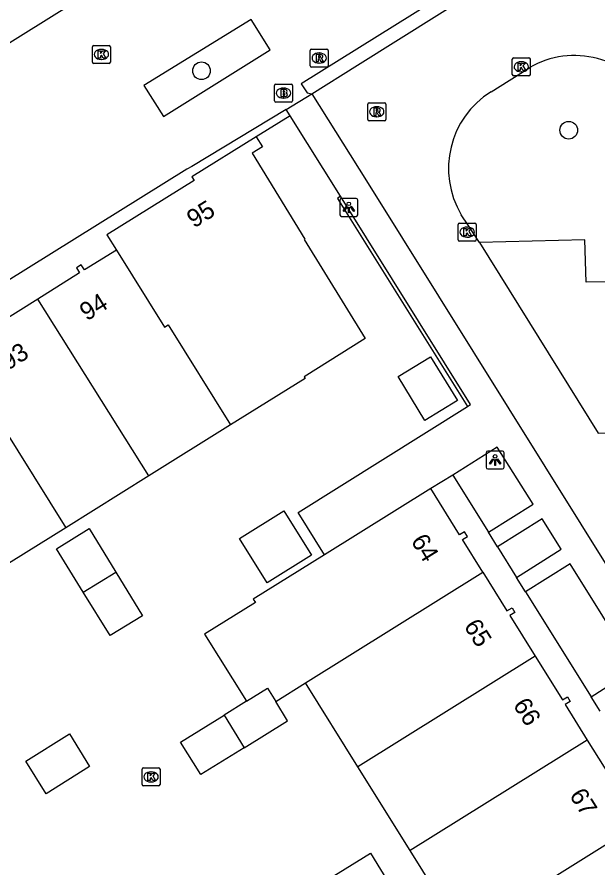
# Model space of a CAD drawing. Extents: x 159280 to 160375, y 384531 to 385872.
# Drawn here: x 159744.59 to 159776.86, y 385524.66 to 385571.92 of the extents above; entities that cross this region are included whole.
import ezdxf

# ---------------------------------------------------------------- set-up
doc = ezdxf.new("R2010")
doc.units = 0
for name, color, linetype in [('IMGEO_Boom', 7, 'Continuous'), ('IMGEO_Brandkraan', 7, 'Continuous'), ('IMGEO_Groenvoorziening', 7, 'Continuous'), ('IMGEO_Haag', 7, 'Continuous'), ('IMGEO_Kolk', 7, 'Continuous'), ('IMGEO_Lichtpunt', 7, 'Continuous'), ('IMGEO_Pand', 7, 'Continuous'), ('IMGEO_Pand_nummerreeks', 7, 'Continuous'), ('IMGEO_Parkeervlak_open', 7, 'Continuous'), ('IMGEO_Rijbaan_lokaal_open', 7, 'Continuous'), ('IMGEO_Rioolput', 7, 'Continuous'), ('IMGEO_Voetgangersgebied_open', 7, 'Continuous'), ('IMGEO_Voetpad_open', 7, 'Continuous')]:
    doc.layers.add(name, color=color, linetype=linetype)

msp = doc.modelspace()

# ---------------------------------------------------------------- linework, layer by layer
at = {"layer": 'IMGEO_Boom'}
for centre in [(159754.839, 385568.93), (159775.236, 385565.629)]:
    msp.add_circle(centre, 0.489, dxfattribs=at)
at = {"layer": 'IMGEO_Brandkraan'}
for p, q in [((159758.893, 385567.267), (159758.893, 385568.119)), ((159758.968, 385568.193), (159759.82, 385568.193)), ((159759.894, 385568.119), (159759.894, 385567.267)), ((159759.381, 385567.973), (159759.406, 385567.973)), ((159759.82, 385567.193), (159758.968, 385567.193)), ((159759.404, 385567.413), (159759.379, 385567.413))]:
    msp.add_line(p, q, dxfattribs=at)
for points in [[(159758.893, 385567.267), (159758.893, 385568.119)], [(159758.968, 385568.193), (159759.82, 385568.193)], [(159759.894, 385568.119), (159759.894, 385567.267)], [(159759.241, 385567.893), (159759.241, 385567.493), (159759.454, 385567.493)], [(159759.472, 385567.893), (159759.241, 385567.893)], [(159759.42, 385567.812), (159759.366, 385567.812), (159759.366, 385567.736)], [(159759.366, 385567.736), (159759.419, 385567.736)], [(159759.428, 385567.66), (159759.366, 385567.66), (159759.366, 385567.579)], [(159759.82, 385567.193), (159758.968, 385567.193)], [(159759.366, 385567.579), (159759.428, 385567.579)]]:
    msp.add_lwpolyline(points, dxfattribs=at)
for centre, radius, start, end in [((159758.97, 385568.117), 0.0765, 91.552, 178.448), ((159758.97, 385568.117), 0.0765, 91.552, 178.448), ((159759.818, 385568.117), 0.0765, 1.552, 88.448), ((159759.818, 385568.117), 0.0765, 1.552, 88.448), ((159759.421, 385567.774), 0.0379, 267.8285, 90.9355), ((159759.429, 385567.619), 0.0404, 269.8759, 90.5077), ((159759.476, 385567.748), 0.145, 59.4692, 91.5367), ((159759.501, 385567.795), 0.0922, 285.5137, 58.1501), ((159759.506, 385567.603), 0.105, 301.3115, 78.989), ((159758.97, 385567.269), 0.0765, 181.552, 268.448), ((159758.97, 385567.269), 0.0765, 181.552, 268.448), ((159759.46, 385567.744), 0.251, 268.6676, 293.5347), ((159759.818, 385567.269), 0.0765, 271.552, 358.448), ((159759.818, 385567.269), 0.0765, 271.552, 358.448)]:
    msp.add_arc(centre, radius, start, end, dxfattribs=at)
for centre, major_axis, ratio, start_param, end_param in [((159759.38, 385567.693), (-0.387, 0.002), 0.722429, 4.712389, 7.853982), ((159759.405, 385567.693), (-0.39, 0.002), 0.717154, 1.570796, 4.712389)]:
    msp.add_ellipse(centre, major_axis=major_axis, ratio=ratio, start_param=start_param, end_param=end_param, dxfattribs=at)
at = {"layer": 'IMGEO_Groenvoorziening'}
for points in [[(159768.79, 385546.478), (159770.777, 385543.303)], [(159771.286, 385542.489), (159772.344, 385540.796)], [(159772.841, 385540.002), (159776.482, 385534.167)]]:
    msp.add_lwpolyline(points, dxfattribs=at)
at = {"layer": 'IMGEO_Haag'}
msp.add_lwpolyline([(159762.556, 385561.958), (159762.393, 385561.842), (159769.615, 385550.293)], dxfattribs=at)
at = {"layer": 'IMGEO_Kolk'}
for p, q in [((159748.776, 385569.413), (159748.776, 385570.265)), ((159748.851, 385570.339), (159749.703, 385570.339)), ((159749.264, 385570.119), (159749.289, 385570.119)), ((159749.777, 385570.265), (159749.777, 385569.413)), ((159749.287, 385569.559), (159749.262, 385569.559)), ((159772.102, 385568.727), (159772.102, 385569.579)), ((159772.177, 385569.653), (159773.029, 385569.653)), ((159773.103, 385569.579), (159773.103, 385568.727)), ((159749.703, 385569.339), (159748.851, 385569.339)), ((159772.59, 385569.433), (159772.615, 385569.433)), ((159773.029, 385568.653), (159772.177, 385568.653)), ((159772.613, 385568.873), (159772.588, 385568.873)), ((159769.091, 385559.543), (159769.091, 385560.395)), ((159769.166, 385560.469), (159770.018, 385560.469)), ((159769.579, 385560.249), (159769.604, 385560.249)), ((159770.092, 385560.395), (159770.092, 385559.543)), ((159769.602, 385559.689), (159769.577, 385559.689)), ((159770.018, 385559.469), (159769.166, 385559.469)), ((159751.535, 385529.292), (159751.535, 385530.144)), ((159751.61, 385530.218), (159752.462, 385530.218)), ((159752.023, 385529.998), (159752.048, 385529.998)), ((159752.536, 385530.144), (159752.536, 385529.292)), ((159752.046, 385529.438), (159752.021, 385529.438)), ((159752.462, 385529.218), (159751.61, 385529.218))]:
    msp.add_line(p, q, dxfattribs=at)
for points in [[(159748.776, 385569.413), (159748.776, 385570.265)], [(159748.851, 385570.339), (159749.703, 385570.339)], [(159749.097, 385570.039), (159749.22, 385570.039), (159749.22, 385569.888), (159749.35, 385570.039), (159749.514, 385570.039), (159749.368, 385569.888), (159749.521, 385569.639), (159749.369, 385569.639), (159749.284, 385569.803), (159749.22, 385569.736), (159749.22, 385569.639), (159749.097, 385569.639), (159749.097, 385570.039)], [(159749.777, 385570.265), (159749.777, 385569.413)], [(159772.102, 385568.727), (159772.102, 385569.579)], [(159772.177, 385569.653), (159773.029, 385569.653)], [(159773.103, 385569.579), (159773.103, 385568.727)], [(159749.703, 385569.339), (159748.851, 385569.339)], [(159772.423, 385569.353), (159772.546, 385569.353), (159772.546, 385569.202), (159772.676, 385569.353), (159772.84, 385569.353), (159772.694, 385569.202), (159772.847, 385568.953), (159772.695, 385568.953), (159772.61, 385569.117), (159772.546, 385569.05), (159772.546, 385568.953), (159772.423, 385568.953), (159772.423, 385569.353)], [(159773.029, 385568.653), (159772.177, 385568.653)], [(159769.091, 385559.543), (159769.091, 385560.395)], [(159769.166, 385560.469), (159770.018, 385560.469)], [(159769.412, 385560.169), (159769.535, 385560.169), (159769.535, 385560.018), (159769.665, 385560.169), (159769.829, 385560.169), (159769.683, 385560.018), (159769.836, 385559.769), (159769.684, 385559.769), (159769.599, 385559.933), (159769.535, 385559.866), (159769.535, 385559.769), (159769.412, 385559.769), (159769.412, 385560.169)], [(159770.092, 385560.395), (159770.092, 385559.543)], [(159770.018, 385559.469), (159769.166, 385559.469)], [(159751.535, 385529.292), (159751.535, 385530.144)], [(159751.61, 385530.218), (159752.462, 385530.218)], [(159751.856, 385529.918), (159751.979, 385529.918), (159751.979, 385529.767), (159752.109, 385529.918), (159752.273, 385529.918), (159752.127, 385529.767), (159752.28, 385529.518), (159752.128, 385529.518), (159752.043, 385529.682), (159751.979, 385529.615), (159751.979, 385529.518), (159751.856, 385529.518), (159751.856, 385529.918)], [(159752.536, 385530.144), (159752.536, 385529.292)], [(159752.462, 385529.218), (159751.61, 385529.218)]]:
    msp.add_lwpolyline(points, dxfattribs=at)
for centre, start, end in [((159748.853, 385570.263), 91.552, 178.448), ((159748.853, 385570.263), 91.552, 178.448), ((159749.701, 385570.263), 1.552, 88.448), ((159749.701, 385570.263), 1.552, 88.448), ((159772.179, 385569.577), 91.552, 178.448), ((159772.179, 385569.577), 91.552, 178.448), ((159773.027, 385569.577), 1.552, 88.448), ((159773.027, 385569.577), 1.552, 88.448), ((159748.853, 385569.415), 181.552, 268.448), ((159748.853, 385569.415), 181.552, 268.448), ((159749.701, 385569.415), 271.552, 358.448), ((159749.701, 385569.415), 271.552, 358.448), ((159772.179, 385568.729), 181.552, 268.448), ((159772.179, 385568.729), 181.552, 268.448), ((159773.027, 385568.729), 271.552, 358.448), ((159773.027, 385568.729), 271.552, 358.448), ((159769.168, 385560.393), 91.552, 178.448), ((159769.168, 385560.393), 91.552, 178.448), ((159770.016, 385560.393), 1.552, 88.448), ((159770.016, 385560.393), 1.552, 88.448), ((159769.168, 385559.545), 181.552, 268.448), ((159769.168, 385559.545), 181.552, 268.448), ((159770.016, 385559.545), 271.552, 358.448), ((159770.016, 385559.545), 271.552, 358.448), ((159751.612, 385530.142), 91.552, 178.448), ((159751.612, 385530.142), 91.552, 178.448), ((159752.46, 385530.142), 1.552, 88.448), ((159752.46, 385530.142), 1.552, 88.448), ((159751.612, 385529.294), 181.552, 268.448), ((159751.612, 385529.294), 181.552, 268.448), ((159752.46, 385529.294), 271.552, 358.448), ((159752.46, 385529.294), 271.552, 358.448)]:
    msp.add_arc(centre, 0.0765, start, end, dxfattribs=at)
for centre, major_axis, ratio, start_param, end_param in [((159749.263, 385569.839), (-0.387, 0.002), 0.722429, 4.712389, 7.853982), ((159749.288, 385569.839), (-0.39, 0.002), 0.717154, 1.570796, 4.712389), ((159772.589, 385569.153), (-0.387, 0.002), 0.722429, 4.712389, 7.853982), ((159772.614, 385569.153), (-0.39, 0.002), 0.717154, 1.570796, 4.712389), ((159769.578, 385559.969), (-0.387, 0.002), 0.722429, 4.712389, 7.853982), ((159769.603, 385559.969), (-0.39, 0.002), 0.717154, 1.570796, 4.712389), ((159752.022, 385529.718), (-0.387, 0.002), 0.722429, 4.712389, 7.853982), ((159752.047, 385529.718), (-0.39, 0.002), 0.717154, 1.570796, 4.712389)]:
    msp.add_ellipse(centre, major_axis=major_axis, ratio=ratio, start_param=start_param, end_param=end_param, dxfattribs=at)
at = {"layer": 'IMGEO_Lichtpunt'}
for p, q in [((159762.523, 385561.744), (159762.523, 385560.937)), ((159762.523, 385561.744), (159762.523, 385560.937)), ((159763.425, 385561.839), (159762.617, 385561.839)), ((159763.425, 385561.839), (159762.617, 385561.839)), ((159763.519, 385560.937), (159763.519, 385561.744)), ((159763.519, 385560.937), (159763.519, 385561.744)), ((159762.617, 385560.843), (159763.425, 385560.843)), ((159762.617, 385560.843), (159763.425, 385560.843)), ((159771.549, 385547.813), (159770.741, 385547.813)), ((159771.549, 385547.813), (159770.741, 385547.813)), ((159770.647, 385547.718), (159770.647, 385546.911)), ((159770.647, 385547.718), (159770.647, 385546.911)), ((159771.643, 385546.911), (159771.643, 385547.718)), ((159771.643, 385546.911), (159771.643, 385547.718)), ((159770.741, 385546.817), (159771.549, 385546.817)), ((159770.741, 385546.817), (159771.549, 385546.817))]:
    msp.add_line(p, q, dxfattribs=at)
for points in [[(159762.897, 385561.408), (159762.936, 385561.38), (159762.748, 385561.118), (159762.71, 385561.145), (159762.897, 385561.408)], [(159762.999, 385561.36), (159763.046, 385561.36), (159763.046, 385561.038), (159762.999, 385561.038), (159762.999, 385561.36)], [(159763.109, 385561.38), (159763.147, 385561.407), (159763.334, 385561.145), (159763.295, 385561.117), (159763.109, 385561.38)], [(159771.021, 385547.382), (159771.06, 385547.354), (159770.872, 385547.092), (159770.834, 385547.119), (159771.021, 385547.382)], [(159771.123, 385547.334), (159771.17, 385547.334), (159771.17, 385547.012), (159771.123, 385547.012), (159771.123, 385547.334)], [(159771.233, 385547.354), (159771.271, 385547.381), (159771.458, 385547.119), (159771.419, 385547.091), (159771.233, 385547.354)]]:
    msp.add_lwpolyline(points, dxfattribs=at)
for centre in [(159763.022, 385561.542), (159771.146, 385547.516)]:
    msp.add_circle(centre, 0.0994, dxfattribs=at)
for centre, start, end in [((159762.617, 385561.744), 90, 180), ((159762.617, 385561.744), 90, 180), ((159763.425, 385561.744), 0, 90), ((159763.425, 385561.744), 0, 90), ((159762.617, 385560.937), 180, 270), ((159762.617, 385560.937), 180, 270), ((159763.425, 385560.937), 270, 0), ((159763.425, 385560.937), 270, 360), ((159770.741, 385547.718), 90, 180), ((159770.741, 385547.718), 90, 180), ((159771.549, 385547.718), 0, 90), ((159771.549, 385547.718), 0, 90), ((159770.741, 385546.911), 180, 270), ((159770.741, 385546.911), 180, 270), ((159771.549, 385546.911), 270, 0), ((159771.549, 385546.911), 270, 360)]:
    msp.add_arc(centre, 0.0946, start, end, dxfattribs=at)
at = {"layer": 'IMGEO_Pand'}
for points in [[(159757.879, 385565.257), (159754.3, 385563.035), (159754.423, 385562.837), (159749.587, 385559.82), (159750.117, 385558.971)], [(159757.879, 385565.257), (159758.219, 385564.703), (159757.656, 385564.358), (159760.585, 385559.585), (159760.542, 385559.559), (159763.92, 385554.055), (159760.534, 385551.942), (159760.592, 385551.849), (159756.456, 385549.269)], [(159750.117, 385558.971), (159748.34, 385557.871), (159748.158, 385558.153), (159747.893, 385557.986), (159748.069, 385557.707), (159745.741, 385556.253)], [(159750.117, 385558.971), (159752.783, 385554.7), (159752.987, 385554.827), (159756.456, 385549.269)], [(159745.741, 385556.253), (159743.399, 385554.79), (159743.221, 385555.068), (159742.963, 385554.903), (159743.141, 385554.625), (159741.149, 385553.382)], [(159751.921, 385546.441), (159745.741, 385556.253)], [(159741.149, 385553.382), (159747.294, 385543.555)], [(159767.238, 385549.504), (159765.756, 385551.951), (159767.555, 385553.042), (159769.059, 385550.625), (159767.238, 385549.504)], [(159756.456, 385549.269), (159751.921, 385546.441)], [(159751.921, 385546.441), (159747.294, 385543.555)], [(159767.578, 385545.731), (159761.676, 385542.057)], [(159770.467, 385541.081), (159769.332, 385542.901), (159769.611, 385543.074), (159769.452, 385543.329), (159769.172, 385543.154), (159767.578, 385545.731)], [(159756.95, 385542.954), (159759.412, 385544.487), (159760.945, 385542.025), (159758.483, 385540.492), (159756.95, 385542.954)], [(159747.294, 385543.555), (159742.737, 385540.713)], [(159748.272, 385539.98), (159746.793, 385542.379), (159748.603, 385543.511), (159750.084, 385541.085)], [(159761.676, 385542.057), (159757.717, 385539.592), (159757.837, 385539.4), (159755.01, 385537.636), (159757.333, 385533.914)], [(159750.084, 385541.085), (159751.564, 385538.659), (159749.759, 385537.567), (159748.272, 385539.98)], [(159748.272, 385539.98), (159750.084, 385541.085)], [(159760.622, 385534.937), (159770.467, 385541.081)], [(159770.467, 385541.081), (159771.806, 385538.933), (159772.087, 385539.106), (159772.244, 385538.851), (159771.966, 385538.679), (159773.369, 385536.425)], [(159773.369, 385536.425), (159763.527, 385530.283)], [(159773.369, 385536.425), (159774.882, 385533.993), (159775.168, 385534.158), (159775.318, 385533.898), (159775.032, 385533.733), (159776.266, 385531.765)], [(159757.333, 385533.914), (159758.512, 385534.638), (159758.966, 385533.904)], [(159758.966, 385533.904), (159760.622, 385534.937)], [(159763.527, 385530.283), (159760.622, 385534.937)], [(159757.333, 385533.914), (159756.094, 385533.145)], [(159757.211, 385531.335), (159759.621, 385532.828), (159758.966, 385533.904)], [(159757.211, 385531.335), (159754.804, 385529.845), (159753.675, 385531.651), (159756.094, 385533.145)], [(159756.094, 385533.145), (159757.211, 385531.335)], [(159748.617, 385530.292), (159746.211, 385528.785), (159745.077, 385530.589), (159747.515, 385532.103), (159748.617, 385530.292)], [(159776.266, 385531.765), (159766.432, 385525.628)], [(159776.266, 385531.765), (159777.519, 385529.766), (159777.801, 385529.941), (159777.959, 385529.685), (159777.676, 385529.511), (159779.169, 385527.11)], [(159766.432, 385525.628), (159763.527, 385530.283)], [(159779.169, 385527.11), (159769.337, 385520.973)], [(159769.337, 385520.973), (159766.432, 385525.628)], [(159761.809, 385523.988), (159764.226, 385525.479), (159765.345, 385523.672), (159762.932, 385522.177)]]:
    msp.add_lwpolyline(points, dxfattribs=at)
at = {"layer": 'IMGEO_Parkeervlak_open'}
msp.add_lwpolyline([(159776.879, 385548.797), (159780.894, 385548.97), (159780.727, 385552.238), (159779.278, 385552.182), (159779.141, 385554.716), (159777.664, 385554.674), (159777.572, 385557.209), (159776.208, 385557.186), (159776.123, 385559.542), (159770.273, 385559.389)], dxfattribs=at)
at = {"layer": 'IMGEO_Rijbaan_lokaal_open'}
for points in [[(159760.965, 385567.655), (159763.507, 385569.247), (159777.319, 385577.896)], [(159770.922, 385567.764), (159773.069, 385569.114)], [(159760.965, 385567.655), (159764.01, 385562.812), (159787.822, 385524.685), (159787.874, 385524.601), (159818.691, 385475.205)], [(159770.273, 385559.389), (159769.647, 385560.35), (159769.27, 385560.935)], [(159770.273, 385559.389), (159776.879, 385548.797)]]:
    msp.add_lwpolyline(points, dxfattribs=at)
for centre, radius, start, end in [((159775.549, 385564.819), 4.96, 29.7899, 120.0017), ((159773.565, 385563.51), 5.008, 121.8575, 210.9443)]:
    msp.add_arc(centre, radius, start, end, dxfattribs=at)
at = {"layer": 'IMGEO_Rioolput'}
for p, q in [((159760.878, 385569.212), (159760.878, 385570.064)), ((159760.953, 385570.138), (159761.805, 385570.138)), ((159761.879, 385570.064), (159761.879, 385569.212)), ((159761.366, 385569.918), (159761.391, 385569.918)), ((159761.805, 385569.138), (159760.953, 385569.138)), ((159761.389, 385569.358), (159761.364, 385569.358)), ((159764.146, 385567.155), (159764.998, 385567.155)), ((159764.071, 385566.229), (159764.071, 385567.081)), ((159764.559, 385566.935), (159764.584, 385566.935)), ((159765.072, 385567.081), (159765.072, 385566.229)), ((159764.582, 385566.375), (159764.557, 385566.375)), ((159764.998, 385566.155), (159764.146, 385566.155))]:
    msp.add_line(p, q, dxfattribs=at)
for points in [[(159760.878, 385569.212), (159760.878, 385570.064)], [(159760.953, 385570.138), (159761.805, 385570.138)], [(159761.879, 385570.064), (159761.879, 385569.212)], [(159761.467, 385569.836), (159761.215, 385569.838), (159761.215, 385569.438)], [(159761.215, 385569.438), (159761.339, 385569.438), (159761.339, 385569.6), (159761.35, 385569.6)], [(159761.393, 385569.757), (159761.339, 385569.757), (159761.339, 385569.676)], [(159761.339, 385569.676), (159761.391, 385569.676)], [(159761.397, 385569.571), (159761.468, 385569.438), (159761.608, 385569.438), (159761.543, 385569.564)], [(159761.805, 385569.138), (159760.953, 385569.138)], [(159764.146, 385567.155), (159764.998, 385567.155)], [(159764.071, 385566.229), (159764.071, 385567.081)], [(159764.66, 385566.853), (159764.408, 385566.855), (159764.408, 385566.455)], [(159764.586, 385566.774), (159764.532, 385566.774), (159764.532, 385566.693)], [(159764.532, 385566.693), (159764.584, 385566.693)], [(159765.072, 385567.081), (159765.072, 385566.229)], [(159764.408, 385566.455), (159764.532, 385566.455), (159764.532, 385566.617), (159764.543, 385566.617)], [(159764.59, 385566.588), (159764.661, 385566.455), (159764.801, 385566.455), (159764.736, 385566.581)], [(159764.998, 385566.155), (159764.146, 385566.155)]]:
    msp.add_lwpolyline(points, dxfattribs=at)
for centre, radius, start, end in [((159760.955, 385570.062), 0.0765, 91.552, 178.448), ((159760.955, 385570.062), 0.0765, 91.552, 178.448), ((159761.803, 385570.062), 0.0765, 1.552, 88.448), ((159761.803, 385570.062), 0.0765, 1.552, 88.448), ((159761.349, 385569.547), 0.0533, 26.0293, 88.6989), ((159761.375, 385569.865), 0.19, 274.7715, 282.9687), ((159761.399, 385569.661), 0.0964, 77.0061, 93.1865), ((159761.413, 385569.718), 0.0378, 276.6634, 79.6772), ((159761.466, 385569.726), 0.109, 350.3612, 89.416), ((159761.464, 385569.726), 0.112, 277.5842, 350.9817), ((159761.448, 385569.511), 0.108, 29.5134, 73.7905), ((159760.955, 385569.214), 0.0765, 181.552, 268.448), ((159760.955, 385569.214), 0.0765, 181.552, 268.448), ((159761.803, 385569.214), 0.0765, 271.552, 358.448), ((159761.803, 385569.214), 0.0765, 271.552, 358.448), ((159764.148, 385567.079), 0.0765, 91.552, 178.448), ((159764.148, 385567.079), 0.0765, 91.552, 178.448), ((159764.996, 385567.079), 0.0765, 1.552, 88.448), ((159764.996, 385567.079), 0.0765, 1.552, 88.448), ((159764.568, 385566.882), 0.19, 274.7715, 282.9687), ((159764.592, 385566.678), 0.0964, 77.0061, 93.1865), ((159764.606, 385566.735), 0.0378, 276.6634, 79.6772), ((159764.659, 385566.743), 0.109, 350.3612, 89.416), ((159764.657, 385566.743), 0.112, 277.5842, 350.9817), ((159764.148, 385566.231), 0.0765, 181.552, 268.448), ((159764.148, 385566.231), 0.0765, 181.552, 268.448), ((159764.542, 385566.564), 0.0533, 26.0293, 88.6989), ((159764.641, 385566.528), 0.108, 29.5134, 73.7905), ((159764.996, 385566.231), 0.0765, 271.552, 358.448), ((159764.996, 385566.231), 0.0765, 271.552, 358.448)]:
    msp.add_arc(centre, radius, start, end, dxfattribs=at)
for centre, major_axis, ratio, start_param, end_param in [((159761.365, 385569.638), (-0.387, 0.002), 0.722429, 4.712389, 7.853982), ((159761.39, 385569.638), (-0.39, 0.002), 0.717154, 1.570796, 4.712389), ((159764.558, 385566.655), (-0.387, 0.002), 0.722429, 4.712389, 7.853982), ((159764.583, 385566.655), (-0.39, 0.002), 0.717154, 1.570796, 4.712389)]:
    msp.add_ellipse(centre, major_axis=major_axis, ratio=ratio, start_param=start_param, end_param=end_param, dxfattribs=at)
at = {"layer": 'IMGEO_Voetgangersgebied_open'}
for points in [[(159741.913, 385569.102), (159769.469, 385586.264), (159768.418, 385587.96), (159740.857, 385570.788), (159741.913, 385569.102)], [(159777.394, 385578.184), (159777.109, 385578.637), (159760.371, 385568.204), (159760.702, 385567.711), (159760.965, 385567.655)], [(159752.723, 385566.398), (159758.645, 385570.097), (159757.603, 385571.775), (159751.636, 385568.115), (159752.723, 385566.398)]]:
    msp.add_lwpolyline(points, dxfattribs=at)
at = {"layer": 'IMGEO_Voetpad_open'}
for points in [[(159759.533, 385566.787), (159760.965, 385567.655)], [(159759.533, 385566.787), (159754.308, 385563.622), (159754.031, 385563.469), (159715.286, 385539.343)], [(159759.762, 385566.426), (159759.533, 385566.787)], [(159759.762, 385566.426), (159757.879, 385565.257)], [(159762.556, 385561.958), (159759.762, 385566.426)], [(159769.615, 385550.293), (159769.785, 385550.399), (159762.556, 385561.958)], [(159761.676, 385542.057), (159760.208, 385544.4), (159769.615, 385550.293)], [(159770.777, 385543.303), (159773.253, 385544.858), (159771.267, 385548.034), (159768.79, 385546.478)], [(159768.79, 385546.478), (159767.578, 385545.731)], [(159772.344, 385540.796), (159774.81, 385542.357), (159773.767, 385544.04), (159771.286, 385542.489)], [(159771.286, 385542.489), (159770.777, 385543.303)], [(159776.482, 385534.167), (159778.941, 385535.74), (159775.31, 385541.548), (159772.841, 385540.002)], [(159772.841, 385540.002), (159772.344, 385540.796)], [(159776.976, 385533.369), (159776.482, 385534.167)]]:
    msp.add_lwpolyline(points, dxfattribs=at)

# ---------------------------------------------------------------- texts
at = {"layer": 'IMGEO_Pand_nummerreeks'}
for s, rotation, p in [('95', 31.8335, (159754.422, 385560.168)), ('94', 31.7591, (159748.467, 385555.009)), ('93', 31.9882, (159744.069, 385552.261)), ('64', 301.7417, (159766.44, 385542.819)), ('65', 301.9422, (159769.384, 385538.093)), ('66', 301.8906, (159772.112, 385533.712)), ('67', 302.0854, (159775.242, 385528.692))]:
    msp.add_text(s, height=1, rotation=rotation, dxfattribs=at).set_placement(p)

doc.saveas('drawing.dxf')
